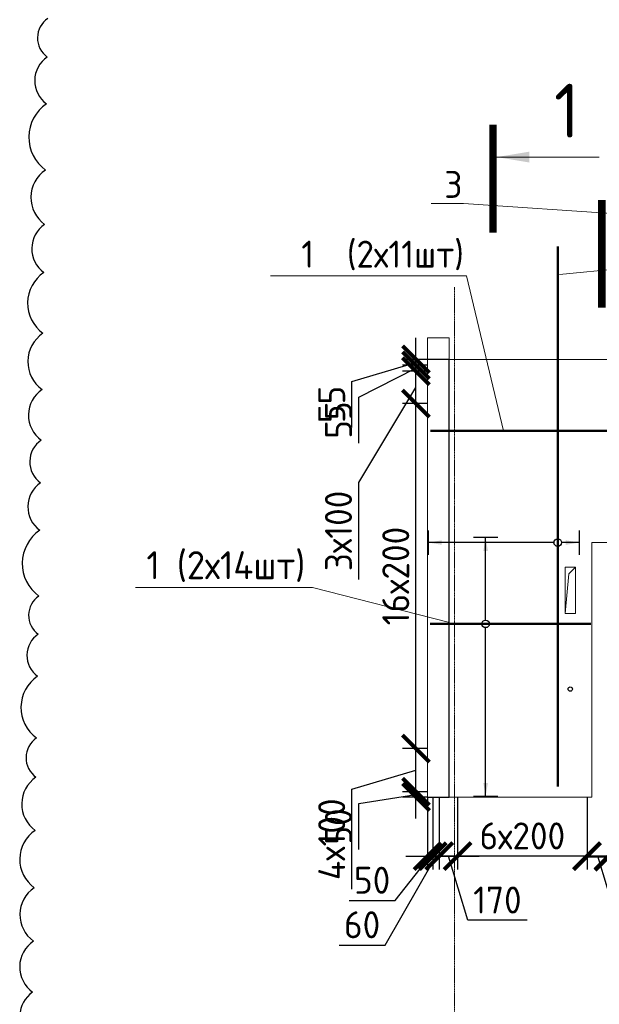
# Model space of a CAD drawing. Header units: millimetres. Extents: x 247266 to 730847, y -636031 to 10052.
# Tile 280 of 330: x 531449 to 536825, y -104529 to -95396. Entities that reach past the tile are written whole.
import ezdxf
from ezdxf import colors
from ezdxf.entities.mleader import LeaderData, LeaderLine
from ezdxf.math import Vec2, Vec3

# ---------------------------------------------------------------- set-up
doc = ezdxf.new("R2010")
doc.units = ezdxf.units.MM
doc.set_wipeout_variables(frame=1)
for name, pattern in [('______5', [1100, 800, -100, 100, -100]), ('________', [0]), ('HIDDEN2', [4.7625, 3.175, -1.5875]), ('осевая', [50.8, 31.75, -6.35, 6.35, -6.35])]:
    doc.linetypes.add(name, pattern=pattern)
for name, color, linetype, lineweight in [('Standard', 7, 'Continuous', 25), ('АрмСтер', 7, 'Continuous', 50), ('Оси', 7, '______5', 18), ('подоснова', 7, 'Continuous', 5), ('Узлы', 7, 'Continuous', 0)]:
    doc.layers.add(name, color=color, linetype=linetype, lineweight=lineweight)
doc.layers.add('Исправления', color=1, linetype='Continuous')
doc.layers.add('РАЗМЕРЫ', color=7, linetype='Continuous')
doc.styles.add('GOST-2.304_Type-B', font='GOST_Common.ttf')
doc.dimstyles.new('СПДС', dxfattribs={"dimscale": 100, "dimtxt": 2.5, "dimasz": 2.5, "dimexe": 1.25, "dimexo": 0, "dimtad": 1, "dimdec": 0, "dimtxsty": 'GOST-2.304_Type-B', "dimblk": 'ARCHTICK', "dimcen": 2.5, "dimdle": 2, "dimadec": 0, "dimazin": 2, "dimtfac": 0.75, "dimtdec": 0, "dimtmove": 1, "dimatfit": 3, "dimfxl": 1, "dimtolj": 1, "dimarcsym": 1})

# ---------------------------------------------------------------- blocks, each defined once
blk = doc.blocks.new('*U3009')
at = {"layer": 'РАЗМЕРЫ'}
for p, q in [((112.5, 1200), (-112.5, 1200)), ((112.5, -200), (-112.5, -200))]:
    blk.add_line(p, q, dxfattribs=at)
at = {"layer": 'РАЗМЕРЫ', "ltscale": 15}
blk.add_line((0, -200), (0, 1200), dxfattribs=at)
at = {"layer": 'РАЗМЕРЫ'}
for points in [[(0, 1200), (20.9, 1074.8), (-20.9, 1074.8)], [(0, -200), (20.9, -74.8), (-20.9, -74.8)]]:
    blk.add_solid(points, dxfattribs=at)
at = {"linetype": 'Continuous', "lineweight": 0}
blk.add_wipeout([(35, 0), (28.3, 20.6), (10.8, 33.3), (-10.8, 33.3), (-28.3, 20.6), (-35, 0), (-28.3, -20.6), (-10.8, -33.3), (10.8, -33.3), (28.3, -20.6)], dxfattribs=at)
at = {"color": 0, "linetype": 'ByBlock', "lineweight": -2, "ltscale": 100}
blk.add_line((-2263.2, 0), (2746.8, 0), dxfattribs=at)
at = {"layer": 'РАЗМЕРЫ'}
blk.add_circle((0, 0), 35, dxfattribs=at)
blk = doc.blocks.new('*U3004')
at = {"layer": 'РАЗМЕРЫ'}
for p, q in [((112.5, 600), (-112.5, 600)), ((112.5, -1000), (-112.5, -1000))]:
    blk.add_line(p, q, dxfattribs=at)
at = {"layer": 'РАЗМЕРЫ', "ltscale": 15}
blk.add_line((0, -1000), (0, 600), dxfattribs=at)
at = {"layer": 'РАЗМЕРЫ'}
for points in [[(0, 600), (20.9, 474.8), (-20.9, 474.8)], [(0, -1000), (20.9, -874.8), (-20.9, -874.8)]]:
    blk.add_solid(points, dxfattribs=at)
at = {"linetype": 'Continuous', "lineweight": 0}
blk.add_wipeout([(35, 0), (28.3, 20.6), (10.8, 33.3), (-10.8, 33.3), (-28.3, 20.6), (-35, 0), (-28.3, -20.6), (-10.8, -33.3), (10.8, -33.3), (28.3, -20.6)], dxfattribs=at)
at = {"color": 0, "linetype": 'ByBlock', "lineweight": -2, "ltscale": 100}
blk.add_line((-2766.8, 0), (4143.2, 0), dxfattribs=at)
at = {"layer": 'РАЗМЕРЫ'}
blk.add_circle((0, 0), 35, dxfattribs=at)
blk = doc.blocks.new('*U3003')
at = {"layer": 'РАЗМЕРЫ'}
for p, q in [((112.5, 800), (-112.5, 800)), ((112.5, -1600), (-112.5, -1600))]:
    blk.add_line(p, q, dxfattribs=at)
at = {"layer": 'РАЗМЕРЫ', "ltscale": 15}
blk.add_line((0, -1600), (0, 800), dxfattribs=at)
at = {"layer": 'РАЗМЕРЫ'}
for points in [[(0, 800), (20.9, 674.8), (-20.9, 674.8)], [(0, -1600), (20.9, -1474.8), (-20.9, -1474.8)]]:
    blk.add_solid(points, dxfattribs=at)
at = {"linetype": 'Continuous', "lineweight": 0}
blk.add_wipeout([(35, 0), (28.3, 20.6), (10.8, 33.3), (-10.8, 33.3), (-28.3, 20.6), (-35, 0), (-28.3, -20.6), (-10.8, -33.3), (10.8, -33.3), (28.3, -20.6)], dxfattribs=at)
at = {"color": 0, "linetype": 'ByBlock', "lineweight": -2, "ltscale": 100}
blk.add_line((-513.4, 0), (976.6, 0), dxfattribs=at)
at = {"layer": 'РАЗМЕРЫ'}
blk.add_circle((0, 0), 35, dxfattribs=at)
blk = doc.blocks.new('_ArchTick')
at = {"color": 0, "linetype": 'ByBlock', "const_width": 0.15}
blk.add_lwpolyline([(-0.5, -0.5), (0.5, 0.5)], dxfattribs=at)
blk = doc.blocks.new('*D3247')
at = {"layer": 'DEFPOINTS', "color": 0, "ltscale": 100}
for p in [(535124.8, -102556.4), (535231.2, -102556.4), (535231.2, -102606.4)]:
    blk.add_point(p, dxfattribs=at)
at = {"layer": 'РАЗМЕРЫ', "color": 0, "lineweight": -2}
for p, q in [((535124.8, -102806.4), (535124.8, -102356.4)), ((535231.2, -102556.4), (534999.8, -102556.4)), ((534593.6, -102666.6), (535124.8, -102581.4)), ((535231.2, -102606.4), (534999.8, -102606.4)), ((534593.6, -103091.9), (534593.6, -102666.6))]:
    blk.add_line(p, q, dxfattribs=at)
at = {"layer": 'РАЗМЕРЫ', "color": 0, "lineweight": -2, "ltscale": 100, "xscale": 250, "yscale": 250, "zscale": 250}
for p, rotation in [((535124.8, -102556.4), 270), ((535124.8, -102606.4), 90)]:
    blk.add_blockref('_ArchTick', p, dxfattribs=dict(at, rotation=rotation))
at = {"layer": 'РАЗМЕРЫ', "color": 0, "ltscale": 100, "insert": (534405.9, -102879.3), "char_height": 250, "attachment_point": 5, "rotation": 90, "style": 'GOST-2.304_Type-B'}
blk.add_mtext('\\A1;50', dxfattribs=at)
blk = doc.blocks.new('_None')
blk = doc.blocks.new('*D3248')
at = {"layer": 'DEFPOINTS', "color": 0, "ltscale": 100}
for p in [(535124.8, -102156.4), (535231.2, -102156.4), (535231.2, -102556.4)]:
    blk.add_point(p, dxfattribs=at)
at = {"layer": 'РАЗМЕРЫ', "color": 0, "lineweight": -2}
for p, q in [((535124.8, -102756.4), (535124.8, -101956.4)), ((535231.2, -102156.4), (534999.8, -102156.4)), ((534530.7, -102534.6), (535124.8, -102356.4)), ((534530.7, -103460.4), (534530.7, -102534.6)), ((535231.2, -102556.4), (534999.8, -102556.4))]:
    blk.add_line(p, q, dxfattribs=at)
at = {"layer": 'РАЗМЕРЫ', "color": 0, "lineweight": -2, "ltscale": 100, "xscale": 250, "yscale": 250, "zscale": 250}
for p, rotation in [((535124.8, -102156.4), 90), ((535124.8, -102556.4), 270)]:
    blk.add_blockref('_ArchTick', p, dxfattribs=dict(at, rotation=rotation))
at = {"layer": 'РАЗМЕРЫ', "color": 0, "ltscale": 100, "insert": (534343.1, -102997.5), "char_height": 250, "attachment_point": 5, "rotation": 90, "style": 'GOST-2.304_Type-B'}
blk.add_mtext('\\A1;4х100', dxfattribs=at)
blk = doc.blocks.new('*D3221')
at = {"layer": 'DEFPOINTS', "color": 0, "ltscale": 100}
for p in [(535231.2, -102606.4), (535280.9, -102606.6), (535280.9, -103154.4)]:
    blk.add_point(p, dxfattribs=at)
at = {"layer": 'РАЗМЕРЫ', "color": 0, "lineweight": -2}
for p, q in [((535231.2, -102606.4), (535231.2, -103279.4)), ((535280.9, -102606.6), (535280.9, -103279.4)), ((534930.6, -103565.4), (535256, -103154.4)), ((535031.2, -103154.4), (535480.9, -103154.4)), ((534505.3, -103565.4), (534930.6, -103565.4))]:
    blk.add_line(p, q, dxfattribs=at)
at = {"layer": 'РАЗМЕРЫ', "color": 0, "lineweight": -2, "ltscale": 100, "xscale": 250, "yscale": 250, "zscale": 250}
blk.add_blockref('_ArchTick', (535231.2, -103154.4), dxfattribs=at)
at = {"layer": 'РАЗМЕРЫ', "color": 0, "lineweight": -2, "ltscale": 100, "xscale": 250, "yscale": 250, "zscale": 250, "rotation": 180}
blk.add_blockref('_ArchTick', (535280.9, -103154.4), dxfattribs=at)
at = {"layer": 'РАЗМЕРЫ', "color": 0, "ltscale": 100, "insert": (534718, -103377.8), "char_height": 250, "attachment_point": 5, "style": 'GOST-2.304_Type-B'}
blk.add_mtext('\\A1;50', dxfattribs=at)
blk = doc.blocks.new('*D3222')
at = {"layer": 'DEFPOINTS', "color": 0, "ltscale": 100}
for p in [(535280.9, -102606.6), (535341.1, -102605.7), (535341.1, -103154.4)]:
    blk.add_point(p, dxfattribs=at)
at = {"layer": 'РАЗМЕРЫ', "color": 0, "lineweight": -2}
for p, q in [((535280.9, -102606.6), (535280.9, -103279.4)), ((535341.1, -102605.7), (535341.1, -103279.4)), ((534837.6, -103978.6), (535311, -103154.4)), ((535080.9, -103154.4), (535541.1, -103154.4)), ((534412.3, -103978.6), (534837.6, -103978.6))]:
    blk.add_line(p, q, dxfattribs=at)
at = {"layer": 'РАЗМЕРЫ', "color": 0, "lineweight": -2, "ltscale": 100, "xscale": 250, "yscale": 250, "zscale": 250}
blk.add_blockref('_ArchTick', (535280.9, -103154.4), dxfattribs=at)
at = {"layer": 'РАЗМЕРЫ', "color": 0, "lineweight": -2, "ltscale": 100, "xscale": 250, "yscale": 250, "zscale": 250, "rotation": 180}
blk.add_blockref('_ArchTick', (535341.1, -103154.4), dxfattribs=at)
at = {"layer": 'РАЗМЕРЫ', "color": 0, "ltscale": 100, "insert": (534625, -103791), "char_height": 250, "attachment_point": 5, "style": 'GOST-2.304_Type-B'}
blk.add_mtext('\\A1;60', dxfattribs=at)
blk = doc.blocks.new('*D3223')
at = {"layer": 'DEFPOINTS', "color": 0, "ltscale": 100}
for p in [(535341.1, -102606.4), (535511.1, -102605.7), (535511.1, -103154.4)]:
    blk.add_point(p, dxfattribs=at)
at = {"layer": 'РАЗМЕРЫ', "color": 0, "lineweight": -2}
for p, q in [((535341.1, -102606.4), (535341.1, -103279.4)), ((535511.1, -102605.7), (535511.1, -103279.4)), ((535141.1, -103154.4), (535711.1, -103154.4)), ((535604.5, -103749.2), (535426.1, -103154.4)), ((536154.9, -103749.2), (535604.5, -103749.2))]:
    blk.add_line(p, q, dxfattribs=at)
at = {"layer": 'РАЗМЕРЫ', "color": 0, "lineweight": -2, "ltscale": 100, "xscale": 250, "yscale": 250, "zscale": 250, "rotation": 180}
blk.add_blockref('_ArchTick', (535341.1, -103154.4), dxfattribs=at)
at = {"layer": 'РАЗМЕРЫ', "color": 0, "lineweight": -2, "ltscale": 100, "xscale": 250, "yscale": 250, "zscale": 250}
blk.add_blockref('_ArchTick', (535511.1, -103154.4), dxfattribs=at)
at = {"layer": 'РАЗМЕРЫ', "color": 0, "ltscale": 100, "insert": (535879.7, -103561.4), "char_height": 250, "attachment_point": 5, "style": 'GOST-2.304_Type-B'}
blk.add_mtext('\\A1;170', dxfattribs=at)
blk = doc.blocks.new('*D3224')
at = {"layer": 'DEFPOINTS', "color": 0, "ltscale": 100}
for p in [(535511.1, -102606.4), (536711.1, -102605.7), (535511.1, -103154.4)]:
    blk.add_point(p, dxfattribs=at)
at = {"layer": 'РАЗМЕРЫ', "color": 0, "lineweight": -2}
for p, q in [((535511.1, -102606.4), (535511.1, -103279.4)), ((536711.1, -102605.7), (536711.1, -103279.4)), ((536911.1, -103154.4), (535311.1, -103154.4))]:
    blk.add_line(p, q, dxfattribs=at)
at = {"layer": 'РАЗМЕРЫ', "color": 0, "lineweight": -2, "ltscale": 100, "xscale": 250, "yscale": 250, "zscale": 250, "rotation": 180}
blk.add_blockref('_ArchTick', (535511.1, -103154.4), dxfattribs=at)
at = {"layer": 'РАЗМЕРЫ', "color": 0, "lineweight": -2, "ltscale": 100, "xscale": 250, "yscale": 250, "zscale": 250}
blk.add_blockref('_ArchTick', (536711.1, -103154.4), dxfattribs=at)
at = {"layer": 'РАЗМЕРЫ', "color": 0, "ltscale": 100, "insert": (536111.1, -102966.7), "char_height": 250, "attachment_point": 5, "style": 'GOST-2.304_Type-B'}
blk.add_mtext('\\A1;6х200', dxfattribs=at)
blk = doc.blocks.new('*D3225')
at = {"layer": 'DEFPOINTS', "color": 0, "ltscale": 100}
for p in [(536711.1, -102606.4), (536911.1, -102605.7), (536711.1, -103154.4)]:
    blk.add_point(p, dxfattribs=at)
at = {"layer": 'РАЗМЕРЫ', "color": 0, "lineweight": -2}
for p, q in [((536711.1, -102606.4), (536711.1, -103279.4)), ((536911.1, -102605.7), (536911.1, -103279.4)), ((537111.1, -103154.4), (536511.1, -103154.4)), ((536989.3, -103748.5), (536811.1, -103154.4)), ((537589.8, -103748.5), (536989.3, -103748.5))]:
    blk.add_line(p, q, dxfattribs=at)
at = {"layer": 'РАЗМЕРЫ', "color": 0, "lineweight": -2, "ltscale": 100, "xscale": 250, "yscale": 250, "zscale": 250, "rotation": 180}
blk.add_blockref('_ArchTick', (536711.1, -103154.4), dxfattribs=at)
at = {"layer": 'РАЗМЕРЫ', "color": 0, "lineweight": -2, "ltscale": 100, "xscale": 250, "yscale": 250, "zscale": 250}
blk.add_blockref('_ArchTick', (536911.1, -103154.4), dxfattribs=at)
at = {"layer": 'РАЗМЕРЫ', "color": 0, "ltscale": 100, "insert": (537289.5, -103560.9), "char_height": 250, "attachment_point": 5, "style": 'GOST-2.304_Type-B'}
blk.add_mtext('\\A1;200', dxfattribs=at)
blk = doc.blocks.new('*D3226')
at = {"layer": 'DEFPOINTS', "color": 0, "ltscale": 100}
for p in [(536911.1, -102605.7), (537911.1, -102605.7), (537911.1, -103159.3)]:
    blk.add_point(p, dxfattribs=at)
at = {"layer": 'РАЗМЕРЫ', "color": 0, "lineweight": -2}
for p, q in [((536911.1, -102605.7), (536911.1, -103284.3)), ((537911.1, -102605.7), (537911.1, -103284.3)), ((536711.1, -103159.3), (538111.1, -103159.3))]:
    blk.add_line(p, q, dxfattribs=at)
at = {"layer": 'РАЗМЕРЫ', "color": 0, "lineweight": -2, "ltscale": 100, "xscale": 250, "yscale": 250, "zscale": 250, "rotation": 180}
blk.add_blockref('_ArchTick', (536911.1, -103159.3), dxfattribs=at)
at = {"layer": 'РАЗМЕРЫ', "color": 0, "lineweight": -2, "ltscale": 100, "xscale": 250, "yscale": 250, "zscale": 250}
blk.add_blockref('_ArchTick', (537911.1, -103159.3), dxfattribs=at)
at = {"layer": 'РАЗМЕРЫ', "color": 0, "ltscale": 100, "insert": (537411.1, -102971.7), "char_height": 250, "attachment_point": 5, "style": 'GOST-2.304_Type-B'}
blk.add_mtext('\\A1;5х200', dxfattribs=at)
blk = doc.blocks.new('*D3243')
at = {"layer": 'DEFPOINTS', "color": 0, "ltscale": 100}
for p in [(535124.8, -98956.4), (535231.2, -98956.4), (535231.2, -102156.4)]:
    blk.add_point(p, dxfattribs=at)
at = {"layer": 'РАЗМЕРЫ', "color": 0, "lineweight": -2}
for p, q in [((535124.8, -102356.4), (535124.8, -98756.4)), ((535231.2, -98956.4), (534999.8, -98956.4)), ((535231.2, -102156.4), (534999.8, -102156.4))]:
    blk.add_line(p, q, dxfattribs=at)
at = {"layer": 'РАЗМЕРЫ', "color": 0, "lineweight": -2, "ltscale": 100, "xscale": 250, "yscale": 250, "zscale": 250}
for p, rotation in [((535124.8, -98956.4), 90), ((535124.8, -102156.4), 270)]:
    blk.add_blockref('_ArchTick', p, dxfattribs=dict(at, rotation=rotation))
at = {"layer": 'РАЗМЕРЫ', "color": 0, "ltscale": 100, "insert": (534937.2, -100556.4), "char_height": 250, "attachment_point": 5, "rotation": 90, "style": 'GOST-2.304_Type-B'}
blk.add_mtext('\\A1;16х200', dxfattribs=at)
blk = doc.blocks.new('*D3244')
at = {"layer": 'DEFPOINTS', "color": 0, "ltscale": 100}
for p in [(535124.8, -98656.4), (535231.2, -98656.4), (535231.2, -98956.4)]:
    blk.add_point(p, dxfattribs=at)
at = {"layer": 'РАЗМЕРЫ', "color": 0, "lineweight": -2}
for p, q in [((535124.8, -99156.4), (535124.8, -98456.4)), ((535231.2, -98656.4), (534999.8, -98656.4)), ((534593.6, -99687.3), (535124.8, -98806.4)), ((535231.2, -98956.4), (534999.8, -98956.4)), ((534593.6, -100588.1), (534593.6, -99687.3))]:
    blk.add_line(p, q, dxfattribs=at)
at = {"layer": 'РАЗМЕРЫ', "color": 0, "lineweight": -2, "ltscale": 100, "xscale": 250, "yscale": 250, "zscale": 250}
for p, rotation in [((535124.8, -98656.4), 90), ((535124.8, -98956.4), 270)]:
    blk.add_blockref('_ArchTick', p, dxfattribs=dict(at, rotation=rotation))
at = {"layer": 'РАЗМЕРЫ', "color": 0, "ltscale": 100, "insert": (534405.9, -100137.7), "char_height": 250, "attachment_point": 5, "rotation": 90, "style": 'GOST-2.304_Type-B'}
blk.add_mtext('\\A1;3х100', dxfattribs=at)
blk = doc.blocks.new('*D3245')
at = {"layer": 'DEFPOINTS', "color": 0, "ltscale": 100}
for p in [(535124.8, -98601.4), (535231.2, -98601.4), (535231.2, -98656.4)]:
    blk.add_point(p, dxfattribs=at)
at = {"layer": 'РАЗМЕРЫ', "color": 0, "lineweight": -2}
for p, q in [((535124.8, -98856.4), (535124.8, -98401.4)), ((534593.6, -98897.1), (535124.8, -98628.9)), ((535231.2, -98601.4), (534999.8, -98601.4)), ((535231.2, -98656.4), (534999.8, -98656.4)), ((534593.6, -99322.4), (534593.6, -98897.1))]:
    blk.add_line(p, q, dxfattribs=at)
at = {"layer": 'РАЗМЕРЫ', "color": 0, "lineweight": -2, "ltscale": 100, "xscale": 250, "yscale": 250, "zscale": 250}
for p, rotation in [((535124.8, -98601.4), 270), ((535124.8, -98656.4), 90)]:
    blk.add_blockref('_ArchTick', p, dxfattribs=dict(at, rotation=rotation))
at = {"layer": 'РАЗМЕРЫ', "color": 0, "ltscale": 100, "insert": (534405.9, -99109.7), "char_height": 250, "attachment_point": 5, "rotation": 90, "style": 'GOST-2.304_Type-B'}
blk.add_mtext('\\A1;55', dxfattribs=at)
blk = doc.blocks.new('*D3246')
at = {"layer": 'DEFPOINTS', "color": 0, "ltscale": 100}
for p in [(535124.8, -98546.4), (535231.2, -98546.4), (535231.2, -98601.4)]:
    blk.add_point(p, dxfattribs=at)
at = {"layer": 'РАЗМЕРЫ', "color": 0, "lineweight": -2}
for p, q in [((535124.8, -98801.4), (535124.8, -98346.4)), ((534530.7, -98752.1), (535124.8, -98573.9)), ((535231.2, -98546.4), (534999.8, -98546.4)), ((535231.2, -98601.4), (534999.8, -98601.4)), ((534530.7, -99177.4), (534530.7, -98752.1))]:
    blk.add_line(p, q, dxfattribs=at)
at = {"layer": 'РАЗМЕРЫ', "color": 0, "lineweight": -2, "ltscale": 100, "xscale": 250, "yscale": 250, "zscale": 250}
for p, rotation in [((535124.8, -98546.4), 270), ((535124.8, -98601.4), 90)]:
    blk.add_blockref('_ArchTick', p, dxfattribs=dict(at, rotation=rotation))
at = {"layer": 'РАЗМЕРЫ', "color": 0, "ltscale": 100, "insert": (534343.1, -98964.8), "char_height": 250, "attachment_point": 5, "rotation": 90, "style": 'GOST-2.304_Type-B'}
blk.add_mtext('\\A1;55', dxfattribs=at)

msp = doc.modelspace()

# ---------------------------------------------------------------- linework, layer by layer
at = {"linetype": 'HIDDEN2', "transparency": 33554687}
for p, q in [((535431.17, -99326.39), (535431.17, -98546.39)), ((535431.17, -102606.39), (535431.17, -99326.39))]:
    msp.add_line(p, q, dxfattribs=at)
at = {"layer": 'Standard', "linetype": '________', "lineweight": 0, "transparency": 33554687}
for p, q in [((535231.17, -98346.39), (535231.17, -98546.39)), ((535231.17, -98346.39), (535431.17, -98346.39)), ((535431.17, -98346.39), (535431.17, -98546.39)), ((535231.17, -98546.39), (535231.17, -99326.39)), ((535431.17, -98546.39), (542181.17, -98546.39)), ((535231.17, -99326.39), (535231.17, -102606.39)), ((536755.7, -100246.39), (536755.7, -102606.39)), ((538056.17, -100246.39), (536755.7, -100246.39)), ((536755.7, -102606.39), (535431.17, -102606.39))]:
    msp.add_line(p, q, dxfattribs=at)
at = {"layer": 'Standard', "linetype": 'Continuous', "lineweight": 25, "transparency": 33554687}
msp.add_line((535431.17, -98546.39), (535231.17, -98546.39), dxfattribs=at)
at = {"layer": 'Standard', "linetype": '________', "lineweight": 30, "transparency": 33554687}
msp.add_line((535231.17, -102606.39), (535431.17, -102606.39), dxfattribs=at)
at = {"layer": 'Standard', "linetype": '________', "lineweight": 0, "transparency": 33554687}
msp.add_lwpolyline([(536508.29, -100475.13), (536603.29, -100475.13), (536603.29, -100905.13), (536508.29, -100905.13)], close=True, dxfattribs=at)
msp.add_lwpolyline([(536508.29, -100905.13), (536540.86, -100536.78), (536603.29, -100475.13)], dxfattribs=at)
at = {"layer": 'Исправления'}
msp.add_lwpolyline([(531710.64, -95384, 0.5205671), (531705.01, -95742.9, 0.5205671), (531698.21, -96176.79, 0.5205671), (531688.6, -96790.14, 0.5205671), (531680.69, -97294.71, 0.5205671), (531673.7, -97740.83, 0.5205671), (531664.87, -98304.39, 0.5205671), (531656.69, -98826.51, 0.5205671), (531649.34, -99295.39, 0.5205671), (531643.13, -99691.56, 0.5205671), (531636.23, -100131.96, 0.5205671), (531626.67, -100741.84, 0.5205671), (531621.13, -101095.37, 0.5205671), (531615.02, -101485.55, 0.5205671), (531606.05, -102057.98, 0.5205671), (531600.34, -102422.38, 0.5205671), (531592.61, -102915.42, 0.5205671), (531584.28, -103446.89, 0.5205671), (531576.51, -103942.52, 0.5205671), (531569.09, -104415.97, 0.5205671), (531562.25, -104852.66, 0.5205671)], format="xyb", dxfattribs=at)
at = {"layer": 'Оси', "linetype": 'осевая', "lineweight": 0, "ltscale": 0.3, "transparency": 33554687}
msp.add_line((535481.17, -105479.42), (535481.17, -97877.14), dxfattribs=at)
at = {"layer": 'РАЗМЕРЫ'}
msp.add_circle((536555.79, -101604.89), 20, dxfattribs=at)
at = {"layer": 'Узлы', "linetype": 'Continuous', "lineweight": 0}
msp.add_line((535874.32, -96670.01, 400), (536824.32, -96670.01, 400), dxfattribs=at)
at = {"layer": 'Узлы', "linetype": 'Continuous', "lineweight": 0, "const_width": 70, "elevation": 400}
for points in [[(535839.32, -96370.01), (535839.32, -97370.01)], [(536848.52, -97067.46), (536848.52, -98067.46)]]:
    msp.add_lwpolyline(points, dxfattribs=at)
at = {"layer": 'Узлы', "linetype": 'Continuous', "lineweight": 0}
msp.add_solid([(535874.32, -96670.01, 400), (536174.77, -96720.29, 400), (536174.77, -96619.73, 400)], dxfattribs=at)

# ---------------------------------------------------------------- texts
at = {"layer": 'Узлы', "linetype": 'Continuous', "lineweight": 0, "insert": (536524.32, -96240.01, 400), "char_height": 500, "attachment_point": 5, "style": 'GOST-2.304_Type-B'}
msp.add_mtext_dynamic_manual_height_columns('1', width=723.8798, gutter_width=25, heights=[0], dxfattribs=at)

# ---------------------------------------------------------------- next in the draw order: block references
at = {"layer": 'АрмСтер', "ltscale": 15, "rotation": 90}
msp.add_blockref('*U3009', (536439.06, -100245.47), dxfattribs=at)

# ---------------------------------------------------------------- next in the draw order: block references
at = {"layer": 'АрмСтер', "ltscale": 15}
msp.add_blockref('*U3004', (538025.98, -99209.86), dxfattribs=at)

# ---------------------------------------------------------------- next in the draw order: leaders
at = {"layer": 'подоснова'}
ml = msp.add_multileader_mtext('Standard', dxfattribs=at)
ml.set_content('3 ', color=256, style='GOST-2.304_Type-B')
ml.set_leader_properties(color=256, linetype='ByLayer', lineweight=15)
ml.set_arrow_properties(name='NONE')
ml.build(insert=Vec2(0, 0))
ml.multileader.update_dxf_attribs({"text_left_attachment_type": 6, "text_right_attachment_type": 6, "dogleg_length": 10, "arrow_head_size": 18})
ctx = ml.context
ctx.base_point, ctx.char_height, ctx.arrow_head_size, ctx.landing_gap_size, ctx.plane_origin = Vec3(535388.83, -97098.8), 250, 18, 20, Vec3(531176.08, -93723.62)
ctx.left_attachment, ctx.right_attachment, ctx.text_align_type = 6, 6, 1
notes = []
notes.append((ctx, [(1, (1, 1, 0), (535563.89, -97099.05), (-1, 0), 10, [(3, [(536456.34, -97758.1), (538421.55, -97574.06), (540271.69, -97622.77), (541943.84, -97534.65)], 0, [])])]))
ctx.mtext.insert, ctx.mtext.alignment, ctx.mtext.flow_direction = Vec3(535471.33, -96798.8), 2, 5
for ctx, leaders in notes:
    for number, flags, end, landing, length, lines in leaders:
        leader = LeaderData()
        leader.index, (leader.has_last_leader_line, leader.has_dogleg_vector, leader.attachment_direction) = number, flags
        leader.last_leader_point, leader.dogleg_vector, leader.dogleg_length = Vec3(end), Vec3(landing), length
        for number, points, colour, breaks in lines:
            line = LeaderLine()
            line.index, line.vertices, line.color, line.breaks = number, Vec3.list(points), colors.encode_raw_color(colour), breaks
            leader.lines.append(line)
        ctx.leaders.append(leader)

# ---------------------------------------------------------------- next in the draw order: block references
at = {"layer": 'АрмСтер', "ltscale": 15}
msp.add_blockref('*U3003', (535770.69, -100999.79), dxfattribs=at)

# ---------------------------------------------------------------- next in the draw order: dimensions: what is measured, and where the dimension line sits
at = {"layer": 'РАЗМЕРЫ'}
dim = msp.add_linear_dim(base=(535124.82, -98546.39), p1=(535231.17, -98601.39), p2=(535231.17, -98546.39), angle=90, dimstyle='СПДС', dxfattribs=at)
dim.commit()
dim.dimension.update_dxf_attribs({"geometry": '*D3246', "text_midpoint": (534343.07, -98814.63)})
dim = msp.add_linear_dim(base=(535124.82, -98601.39), p1=(535231.17, -98656.39), p2=(535231.17, -98601.39), angle=90, dimstyle='СПДС', dxfattribs=at)
dim.commit()
dim.dimension.update_dxf_attribs({"geometry": '*D3245', "text_midpoint": (534593.57, -98959.58), "dimtype": 160})

# ---------------------------------------------------------------- next in the draw order: leaders
at = {"layer": 'подоснова'}
ml = msp.add_multileader_mtext('Standard', dxfattribs=at)
ml.set_content('1  (2х11шт)', color=256, style='GOST-2.304_Type-B')
ml.set_leader_properties(color=256, linetype='ByLayer', lineweight=15)
ml.set_arrow_properties(name='NONE')
ml.build(insert=Vec2(0, 0))
ml.multileader.update_dxf_attribs({"text_left_attachment_type": 6, "text_right_attachment_type": 6, "dogleg_length": 10, "arrow_head_size": 18})
ctx = ml.context
ctx.base_point, ctx.char_height, ctx.arrow_head_size, ctx.landing_gap_size, ctx.plane_origin = Vec3(534046.94, -97745.3), 250, 18, 20, Vec3(531205.4, -95391.84)
ctx.left_attachment, ctx.right_attachment, ctx.text_align_type = 6, 6, 1
notes = []
notes.append((ctx, [(0, (1, 1, 0), (535593.79, -97770.32), (-1, 0), 10, [(0, [(535935.18, -99209.86)], 0, [])])]))
ctx.mtext.insert, ctx.mtext.alignment, ctx.mtext.flow_direction = Vec3(534815.04, -97445.3), 2, 5
for ctx, leaders in notes:
    for number, flags, end, landing, length, lines in leaders:
        leader = LeaderData()
        leader.index, (leader.has_last_leader_line, leader.has_dogleg_vector, leader.attachment_direction) = number, flags
        leader.last_leader_point, leader.dogleg_vector, leader.dogleg_length = Vec3(end), Vec3(landing), length
        for number, points, colour, breaks in lines:
            line = LeaderLine()
            line.index, line.vertices, line.color, line.breaks = number, Vec3.list(points), colors.encode_raw_color(colour), breaks
            leader.lines.append(line)
        ctx.leaders.append(leader)

# ---------------------------------------------------------------- next in the draw order: dimensions: what is measured, and where the dimension line sits
at = {"layer": 'РАЗМЕРЫ'}
dim = msp.add_linear_dim(base=(535124.82, -98656.39), p1=(535231.17, -98956.39), p2=(535231.17, -98656.39), angle=90, text='3х100', dimstyle='СПДС', dxfattribs=at)
dim.commit()
dim.dimension.update_dxf_attribs({"geometry": '*D3244', "text_midpoint": (534593.57, -99749.83), "dimtype": 160})
for base, p1, p2, text, picture, middle in [((535124.82, -98956.39), (535231.17, -102156.39), (535231.17, -98956.39), '16х200', '*D3243', (534937.19, -100556.39)), ((535124.82, -102156.39), (535231.17, -102556.39), (535231.17, -102156.39), '4х100', '*D3248', (534343.07, -102597.13))]:
    dim = msp.add_linear_dim(base=base, p1=p1, p2=p2, angle=90, text=text, dimstyle='СПДС', dxfattribs=at)
    dim.commit()
    dim.dimension.update_dxf_attribs({"geometry": picture, "text_midpoint": middle})
dim = msp.add_linear_dim(base=(535124.82, -102556.39), p1=(535231.17, -102606.39), p2=(535231.17, -102556.39), angle=90, dimstyle='СПДС', dxfattribs=at)
dim.commit()
dim.dimension.update_dxf_attribs({"geometry": '*D3247', "text_midpoint": (534593.57, -102729.1), "dimtype": 160})
for base, p1, p2, picture, middle in [((535341.06, -103154.37), (535280.91, -102606.62), (535341.06, -102605.7), '*D3222', (534775.11, -103978.6)), ((535280.91, -103154.37), (535231.17, -102606.39), (535280.91, -102606.62), '*D3221', (534868.14, -103565.4))]:
    dim = msp.add_linear_dim(base=base, p1=p1, p2=p2, dimstyle='СПДС', dxfattribs=at)
    dim.commit()
    dim.dimension.update_dxf_attribs({"geometry": picture, "text_midpoint": middle, "dimtype": 160})
for base, p1, p2, picture, middle in [((535511.06, -103154.37), (535341.06, -102606.39), (535511.06, -102605.7), '*D3223', (535667.02, -103561.37)), ((536711.06, -103154.37), (536911.06, -102605.7), (536711.06, -102606.39), '*D3225', (537051.79, -103560.87))]:
    dim = msp.add_linear_dim(base=base, p1=p1, p2=p2, dimstyle='СПДС', dxfattribs=at)
    dim.commit()
    dim.dimension.update_dxf_attribs({"geometry": picture, "text_midpoint": middle})
for base, p1, p2, text, picture, middle in [((535511.06, -103154.37), (536711.06, -102605.7), (535511.06, -102606.39), '6х200', '*D3224', (536111.06, -102966.75)), ((537911.06, -103159.33), (536911.06, -102605.7), (537911.06, -102605.7), '5х200', '*D3226', (537411.06, -102971.71))]:
    dim = msp.add_linear_dim(base=base, p1=p1, p2=p2, text=text, dimstyle='СПДС', dxfattribs=at)
    dim.commit()
    dim.dimension.update_dxf_attribs({"geometry": picture, "text_midpoint": middle})

# ---------------------------------------------------------------- next in the draw order: leaders
at = {"layer": 'подоснова'}
ml = msp.add_multileader_mtext('Standard', dxfattribs=at)
ml.set_content('1 (2х14шт)', color=256, style='GOST-2.304_Type-B')
ml.set_leader_properties(color=256, linetype='ByLayer', lineweight=15)
ml.set_arrow_properties(name='NONE')
ml.build(insert=Vec2(0, 0))
ml.multileader.update_dxf_attribs({"text_left_attachment_type": 6, "text_right_attachment_type": 6, "dogleg_length": 10, "arrow_head_size": 18.72})
ctx = ml.context
ctx.base_point, ctx.char_height, ctx.arrow_head_size, ctx.landing_gap_size, ctx.plane_origin = Vec3(532568.05, -100637.4), 260, 18.72, 20.8, Vec3(532179.71, -99747.91)
ctx.left_attachment, ctx.right_attachment, ctx.text_align_type = 6, 6, 1
notes = []
notes.append((ctx, [(0, (1, 1, 0), (534165.8, -100663.43), (-1, 0), 10.4, [(0, [(535424.71, -100983.71)], 0, [])])]))
ctx.mtext.insert, ctx.mtext.width, ctx.mtext.alignment, ctx.mtext.flow_direction = Vec3(533361.36, -100325.4), 1595.3255, 2, 5
for ctx, leaders in notes:
    for number, flags, end, landing, length, lines in leaders:
        leader = LeaderData()
        leader.index, (leader.has_last_leader_line, leader.has_dogleg_vector, leader.attachment_direction) = number, flags
        leader.last_leader_point, leader.dogleg_vector, leader.dogleg_length = Vec3(end), Vec3(landing), length
        for number, points, colour, breaks in lines:
            line = LeaderLine()
            line.index, line.vertices, line.color, line.breaks = number, Vec3.list(points), colors.encode_raw_color(colour), breaks
            leader.lines.append(line)
        ctx.leaders.append(leader)

doc.saveas('drawing.dxf')
